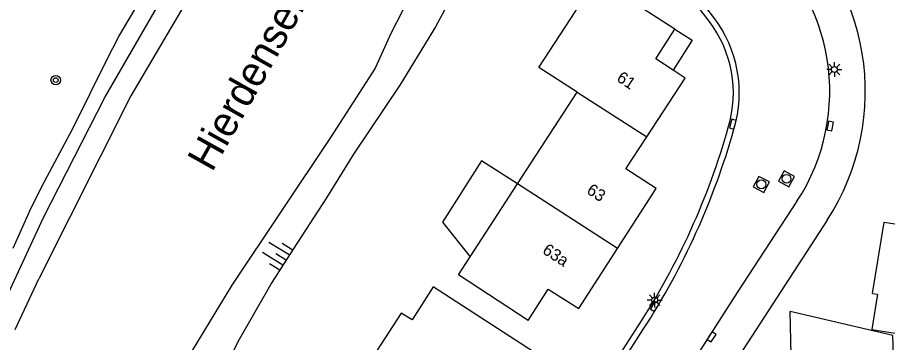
# Model space of a CAD drawing. Extents: x 131000 to 133013, y 393000 to 396501.
# Drawn here: x 131320.1 to 131393, y 395395.6 to 395422.9 of the extents above; entities that cross this region are included whole.
import ezdxf

# ---------------------------------------------------------------- set-up
doc = ezdxf.new("R2010")
doc.units = 0
for name, color, linetype in [('gg-anno-huisnummerreeks BGT', 7, 'Continuous'), ('gg-anno-naam water', 7, 'Continuous'), ('gg-bbg-gedigitaliseerde bebouwing', 7, 'Continuous'), ('gg-bbg-hoofdgebouw', 7, 'Continuous'), ('gg-bbg-luifel en loopbrug', 7, 'Continuous'), ('gg-bbg-tussenscheiding', 7, 'Continuous'), ('gg-knt-BGT kruinlijn', 7, 'Continuous'), ('gg-knt-verharding', 7, 'Continuous'), ('gg-kntw-beschoeiing', 7, 'Continuous'), ('gt-grn-groengrens', 7, 'Continuous'), ('gt-symb-boom', 7, 'Continuous'), ('gt-symb-kolk', 7, 'Continuous'), ('gt-symb-lichtmast', 7, 'Continuous'), ('gt-symb-rioolschacht', 7, 'Continuous'), ('gt-symb-talud symbool', 7, 'Continuous')]:
    doc.layers.add(name, color=color, linetype=linetype)

# ---------------------------------------------------------------- blocks, each defined once
blk = doc.blocks.new('gt0-KOLK')
at = {"layer": 'gt-symb-kolk'}
blk.add_lwpolyline([(0, 0), (0.375, 0), (0.375, 0.4), (-0.375, 0.4), (-0.375, 0), (0, 0)], dxfattribs=at)
blk = doc.blocks.new('gt0-RS')
at = {"layer": 'gt-symb-rioolschacht'}
blk.add_lwpolyline([(-0.5, -0.5), (0.5, -0.5), (0.5, 0.5), (-0.5, 0.5)], close=True, dxfattribs=at)
blk.add_circle((0, 0), 0.375, dxfattribs=at)
blk = doc.blocks.new('gt0-LMAST')
at = {"layer": 'gt-symb-lichtmast'}
for p, q in [((-0.182, 0.173), (-0.447, 0.438)), ((-0.005, 0.246), (-0.005, 0.621)), ((0.172, 0.173), (0.437, 0.438)), ((-0.255, -0.004), (-0.63, -0.004)), ((-0.182, -0.181), (-0.447, -0.446)), ((-0.005, -0.254), (-0.005, -0.629)), ((0.437, -0.446), (0.172, -0.181)), ((0.245, -0.004), (0.62, -0.004))]:
    blk.add_line(p, q, dxfattribs=at)
blk.add_circle((-0.005, -0.004), 0.25, dxfattribs=at)
blk = doc.blocks.new('gt0-TALUD_1')
at = {"layer": 'gt-symb-talud symbool'}
for p, q in [((-1, -1), (-1, 0)), ((-0.5, -2), (-0.5, 0)), ((0, -1), (0, 0)), ((0.5, -2), (0.5, 0)), ((1, -1), (1, 0))]:
    blk.add_line(p, q, dxfattribs=at)
blk = doc.blocks.new('gt0-BOOM')
at = {"layer": 'gt-symb-boom'}
for radius in [0.4, 0.2]:
    blk.add_circle((0, 0), radius, dxfattribs=at)

msp = doc.modelspace()

# ---------------------------------------------------------------- linework, layer by layer
at = {"layer": 'gg-bbg-gedigitaliseerde bebouwing'}
for p, q in [((131361.994, 395408.932), (131366.988, 395416.632)), ((131358.03, 395402.8), (131361.994, 395408.932))]:
    msp.add_line(p, q, dxfattribs=at)
for points in [[(131366.988, 395416.632), (131363.795, 395418.702), (131368.62, 395426.132)], [(131362.9, 395397.456), (131357.06, 395401.3), (131358.03, 395402.8)], [(131391.781, 395399.737), (131392.183, 395399.673), (131391.711, 395396.717), (131395.637, 395396.089), (131396.11, 395399.045)], [(131353.178, 395397.512), (131352.255, 395398.075), (131349.153, 395393.287), (131352.214, 395391.34)], [(131391.218, 395388.78), (131391.14, 395391.82), (131393.6, 395391.89), (131393.46, 395396.2), (131384.858, 395398.233)]]:
    msp.add_lwpolyline(points, dxfattribs=at)
at = {"layer": 'gg-bbg-hoofdgebouw'}
for p, q in [((131375.198, 395421.92), (131371.525, 395424.272)), ((131354.938, 395400.279), (131353.178, 395397.512)), ((131366.224, 395392.979), (131354.938, 395400.279))]:
    msp.add_line(p, q, dxfattribs=at)
for points in [[(131375.045, 395418.465), (131373.592, 395419.419), (131375.198, 395421.92)], [(131372.84, 395412.872), (131376.07, 395417.792), (131375.045, 395418.465)], [(131370.386, 395403.506), (131373.639, 395408.544), (131371.082, 395410.194), (131372.84, 395412.872)], [(131391.781, 395399.737), (131392.738, 395405.725), (131394.723, 395405.416), (131395.223, 395408.631)], [(131362.9, 395397.456), (131364.568, 395400.085), (131367.129, 395398.461), (131370.386, 395403.506)], [(131383.646, 395388.669), (131383.47, 395394.543), (131384.952, 395394.579), (131384.858, 395398.233)]]:
    msp.add_lwpolyline(points, dxfattribs=at)
at = {"layer": 'gg-bbg-luifel en loopbrug'}
for points in [[(131375.198, 395421.92), (131376.659, 395420.984), (131375.045, 395418.465)], [(131361.994, 395408.932), (131358.981, 395410.848), (131355.712, 395405.708), (131358.03, 395402.8)]]:
    msp.add_lwpolyline(points, dxfattribs=at)
at = {"layer": 'gg-bbg-tussenscheiding'}
for p, q in [((131366.988, 395416.632), (131372.84, 395412.872)), ((131370.386, 395403.506), (131361.994, 395408.932))]:
    msp.add_line(p, q, dxfattribs=at)
at = {"layer": 'gg-knt-BGT kruinlijn'}
for points in [[(131358.113, 395433.814), (131358.014, 395433.067), (131356.892, 395427.716), (131356.943, 395427.545), (131356.816, 395426.533), (131356.405, 395424.798), (131355.883, 395423.499), (131355.116, 395422.095), (131352.136, 395417.208), (131348.258, 395411.43), (131345.989, 395407.762), (131343.174, 395403.46), (131341.408, 395400.649), (131338.555, 395395.666), (131336.935, 395392.342), (131336.073, 395390.839), (131333.834, 395387.565), (131332.905, 395385.921), (131326.796, 395372.757)], [(131319.718, 395403.524), (131321.097, 395406.661), (131322.109, 395408.705), (131324.711, 395413.577), (131327.581, 395419.384), (131328.572, 395421.287), (131333.474, 395429.624)]]:
    msp.add_lwpolyline(points, dxfattribs=at)
at = {"layer": 'gg-knt-verharding'}
for p, q in [((131378.455, 395422.898), (131376.946, 395424.875)), ((131378.058, 395422.595), (131376.548, 395424.572)), ((131387.962, 395405.871), (131378.144, 395390.754)), ((131361.591, 395380.694), (131372.157, 395397.042)), ((131362.011, 395380.423), (131372.577, 395396.771)), ((131377.734, 395395.615), (131375.311, 395391.84))]:
    msp.add_line(p, q, dxfattribs=at)
msp.add_lwpolyline([(131385.431, 395407.465), (131380.422, 395399.816), (131377.734, 395395.615)], dxfattribs=at)
for centre, radius, start, end in [((131371.383, 395416.671), 19.786, 326.91956, 51.72269), ((131371.34, 395416.689), 16.841, 326.7912, 51.73086), ((131370.138, 395416.554), 9.961, 343.16546, 37.3335), ((131370.146, 395416.555), 10.453, 343.17759, 37.35782), ((131320.717, 395430.303), 61.257, 327.11301, 344.24336), ((131320.65, 395430.333), 61.829, 327.12395, 344.2305)]:
    msp.add_arc(centre, radius, start, end, dxfattribs=at)
at = {"layer": 'gg-kntw-beschoeiing'}
msp.add_line((131319.874, 395396.712), (131321.844, 395400.965), dxfattribs=at)
for points in [[(131341.055, 395435.345), (131337.788, 395430.291), (131329.559, 395416.304), (131321.844, 395400.965)], [(131351.256, 395421.287), (131355.042, 395428.716), (131355.211, 395432.195)], [(131351.256, 395421.287), (131350.063, 395418.645), (131346.304, 395412.824), (131338.033, 395400.417), (131333.3, 395392.6), (131329.153, 395385.241), (131323.183, 395373.627)]]:
    msp.add_lwpolyline(points, dxfattribs=at)
at = {"layer": 'gt-grn-groengrens'}
msp.add_lwpolyline([(131318.237, 395397.47), (131322.258, 395406.11), (131327.384, 395416.178), (131333.882, 395427.413), (131339.515, 395436.341)], dxfattribs=at)

# ---------------------------------------------------------------- block references
at = {"layer": 'gt-symb-boom'}
msp.add_blockref('gt0-BOOM', (131323.274, 395417.635), dxfattribs=at)
at = {"layer": 'gt-symb-kolk'}
for p, rotation in [((131380.25, 395413.882), 74.6996755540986), ((131388.022, 395413.819), -100.78161673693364), ((131373.676, 395398.536), 59.331073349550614), ((131378.106, 395396.196), -122.8797819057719)]:
    msp.add_blockref('gt0-KOLK', p, dxfattribs=dict(at, rotation=rotation))
at = {"layer": 'gt-symb-lichtmast'}
for p in [(131388.579, 395418.53), (131373.505, 395399.175)]:
    msp.add_blockref('gt0-LMAST', p, dxfattribs=at)
at = {"layer": 'gt-symb-rioolschacht'}
for p, rotation in [((131384.557, 395409.354), -119.2048403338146), ((131382.449, 395408.885), -117.51306118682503)]:
    msp.add_blockref('gt0-RS', p, dxfattribs=dict(at, rotation=rotation))
at = {"layer": 'gt-symb-talud symbool', "xscale": 0.9999129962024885, "yscale": 0.9999129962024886, "rotation": -121.67131852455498}
msp.add_blockref('gt0-TALUD_1', (131342.585, 395402.566), dxfattribs=at)

# ---------------------------------------------------------------- texts
at = {"layer": 'gg-anno-huisnummerreeks BGT'}
for s, rotation, p in [('61', 326.7, (131370.237, 395417.611)), ('63', 327.2, (131367.719, 395408.181)), ('63a', 327.2, (131364.01, 395403.154))]:
    msp.add_text(s, height=1, rotation=rotation, dxfattribs=at).set_placement(p)
at = {"layer": 'gg-anno-naam water'}
msp.add_text('Hierdensebeekvijver', height=2.5, rotation=60.66721, dxfattribs=at).set_placement((131336.386, 395409.841))

doc.saveas('drawing.dxf')
